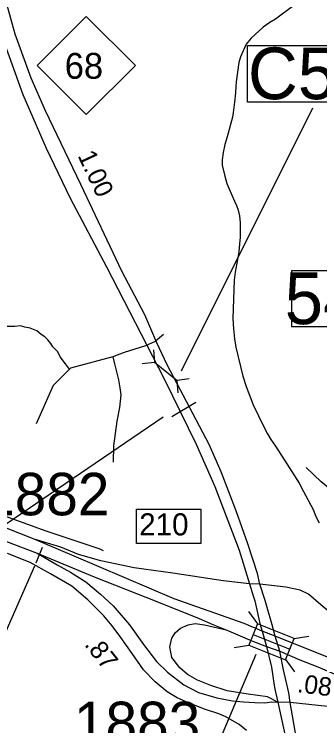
# Model space of a CAD drawing. Extents: x 1662474 to 1856135, y 779280 to 917889.
# Drawn here: x 1714723 to 1716796, y 849026 to 853848 of the extents above; entities that cross this region are included whole.
import ezdxf

# ---------------------------------------------------------------- set-up
doc = ezdxf.new("R2010")
doc.units = 0
for name, color, linetype in [('Cogo Default Point CELL', 7, 'Continuous'), ('Exist Hydrographic Misc Water Feature', 7, 'Continuous'), ('Exist Road Non-System Type 51', 7, 'Continuous'), ('Exist Road Primary Interstate Divided Center Attributed', 7, 'Continuous'), ('Exist Road Primary Interstate Interchange CELL', 7, 'Continuous'), ('Exist Road Primary Interstate Ramp 1 Lane Attributed', 7, 'Continuous'), ('Exist Road Primary Interstate Service Attributed', 7, 'Continuous'), ('Exist Road Primary Interstate Service Mileage Tenths English Label', 7, 'Continuous'), ('Exist Road Primary Interstate Structure Ovrhead Sign CELL', 7, 'Continuous'), ('Exist Road Primary Interstate Structure Standard Bridge CELL', 7, 'Continuous'), ('Exist Road Primary Interstate Structure Standard Bridge Number Label', 7, 'Continuous'), ('Exist Road Primary NC Divided Attributed', 7, 'Continuous'), ('Exist Road Primary NC Shield CELL', 7, 'Continuous'), ('Exist Road Primary NC Shield Number Label', 7, 'Continuous'), ('Exist Road Primary NC Structure Culvert CELL', 7, 'Continuous'), ('Exist Road Primary NC Structure Culvert Number Label', 7, 'Continuous'), ('Exist Road Primary NC Structure Ovrhead Sign Number Label', 7, 'Continuous'), ('Prop Guardrail', 7, 'Continuous'), ('Prop Superelevation  Arrow CELL', 7, 'Continuous')]:
    doc.layers.add(name, color=color, linetype=linetype)

msp = doc.modelspace()

# ---------------------------------------------------------------- linework, layer by layer
at = {"layer": 'Exist Hydrographic Misc Water Feature'}
msp.add_lwpolyline([(1716628.6, 853913.7), (1716496, 853814.6), (1716456, 853790.8), (1716411.9, 853760.5), (1716329.5, 853685), (1716297.3, 853645.5), (1716257, 853559.3), (1716246.8, 853521.8), (1716228.2, 853389.2), (1716226.1, 853357.3), (1716223.9, 853315.5), (1716217.6, 853251.6), (1716211.3, 853197.5), (1716203.2, 853149.3), (1716168.4, 853017.9), (1716152.4, 852964), (1716140, 852911.8), (1716133.8, 852860.2), (1716133.8, 852825.7), (1716151.3, 852749.9), (1716165.1, 852699.6), (1716200.6, 852617.6), (1716216.5, 852581.1), (1716230.5, 852551.4), (1716242.2, 852519.1), (1716252.2, 852481.2), (1716255.9, 852433.4), (1716255.8, 852403.1), (1716255.3, 852337.5), (1716251.3, 852289.1), (1716247.1, 852239.2), (1716236.8, 852185.2), (1716222.5, 852099.3), (1716214.1, 852045.3), (1716204.9, 851785.4), (1716210.7, 851715.5), (1716218.3, 851648.9), (1716226, 851591.3), (1716273.3, 851395), (1716296.9, 851324.8), (1716344.5, 851200.7), (1716415.7, 851052.4), (1716441.6, 851004.2), (1716463.3, 850966), (1716495.2, 850919.5), (1716572.6, 850801.4), (1716656.1, 850669.2), (1716685.7, 850614.4), (1716751.4, 850492.5), (1716769, 850444.5), (1716791, 850400.6)], dxfattribs=at)
at = {"layer": 'Exist Road Non-System Type 51'}
for p, q in [((1715734.9, 851677.2), (1715679.8, 851629.2)), ((1715679.8, 851629.2), (1715612.8, 851600.2))]:
    msp.add_line(p, q, dxfattribs=at)
for points in [[(1715097.8, 851441.7), (1715070.6, 851479.4), (1715036.1, 851527), (1715020.2, 851558.8), (1714996.5, 851582.6), (1714985.9, 851593.2), (1714972.6, 851617), (1714951.5, 851640.9), (1714930.4, 851662), (1714906.5, 851677.9), (1714877.4, 851701.7), (1714832.4, 851720.2), (1714795.4, 851728.2), (1714765.6, 851736.4), (1714726.8, 851732.2), (1714661.9, 851731.5), (1714587.1, 851732.6), (1714233.9, 851740.7), (1714037, 851744.6), (1713953.8, 851748), (1713873.4, 851758.9), (1713792.1, 851774), (1713713.1, 851794.2), (1713620.4, 851824.2)], [(1715612.8, 851600.2), (1715469.2, 851554.4), (1715391.2, 851527)], [(1715391.2, 851527), (1715105.1, 851449.2), (1715097.8, 851441.7), (1714988.5, 851331.2), (1714872.1, 851071.8)], [(1715391.2, 851527), (1715404.6, 851479.2), (1715430.9, 851370.9), (1715439.9, 851315.8), (1715445.4, 851268.8), (1715438, 851183.5), (1715420.4, 851089.8), (1715396.5, 850922.4), (1715394.6, 850811.6)], [(1717386.8, 850237), (1716979.4, 850535.5), (1716804.9, 850678.8), (1716703.4, 850775.4)]]:
    msp.add_lwpolyline(points, dxfattribs=at)
at = {"layer": 'Exist Road Primary Interstate Divided Center Attributed'}
for points in [[(1714858.6, 850291.4), (1714067.9, 850602.6), (1712720.5, 851147.8), (1712042, 851414.6), (1711531.6, 851615.6), (1710949.7, 851849.5), (1710435.5, 852058.3), (1710178.4, 852164.6), (1709627.5, 852381.1), (1708108, 852982.4), (1707332.8, 853299.4), (1706940.4, 853450.2)], [(1706733.5, 853436.6), (1707609.2, 853082.9), (1708446.3, 852754.2), (1709567.5, 852301.9), (1713955.8, 850544.6), (1714879.8, 850194.7)], [(1716404.6, 849666.3), (1716283.8, 849718.8), (1715807.8, 849885.8), (1715129.2, 850175.4), (1714858.6, 850291.4)], [(1714879.8, 850194.7), (1715264.8, 850034.4), (1715691.1, 849866.9), (1715978.5, 849752), (1716071.3, 849713), (1716160.1, 849675.1)], [(1716160.1, 849675.1), (1716335.2, 849601.8), (1716435.4, 849562.5)], [(1716494.1, 849633.1), (1716404.6, 849666.3)], [(1717094.6, 849396.1), (1716934.4, 849457.9), (1716622.4, 849581.6), (1716494.1, 849633.1)], [(1716435.4, 849562.5), (1716525, 849531.9)], [(1716525, 849531.9), (1716660.8, 849472.9), (1716782.6, 849425.1), (1717063.7, 849306.1)]]:
    msp.add_lwpolyline(points, dxfattribs=at)
at = {"layer": 'Exist Road Primary Interstate Interchange CELL'}
msp.add_lwpolyline([(1715553.4, 850494), (1715988.3, 850494), (1715988.3, 850260.8), (1715553.4, 850260.8)], close=True, dxfattribs=at)
at = {"layer": 'Exist Road Primary Interstate Ramp 1 Lane Attributed'}
for points in [[(1716318.7, 849988.5), (1716140.3, 850008.3), (1715799.4, 850059.8), (1715537.8, 850095.5), (1715311.9, 850143.1), (1715160.2, 850187), (1715040.3, 850235.3), (1714858.6, 850291.4)], [(1714879.8, 850194.7), (1715014.6, 850115.4), (1715105.8, 850067.8), (1715208.8, 850000.4), (1715307.9, 849917.1), (1715395.1, 849837.7), (1715506.1, 849710.8), (1715601.2, 849576), (1715688.4, 849461), (1715763.8, 849389.6), (1715874.7, 849302.3), (1715973.8, 849250.8), (1716096.7, 849215.1), (1716203.7, 849195.3), (1716279, 849187.3), (1716354.4, 849183.4), (1716421.9, 849181.1), (1716469.3, 849187.3), (1716510.4, 849186.6)], [(1716390, 849984.5), (1716318.7, 849988.5)], [(1716941, 849730.7), (1716802.3, 849845.7), (1716719, 849917.1), (1716663.5, 849944.8), (1716564.4, 849964.7), (1716390, 849984.5)], [(1716510.4, 849186.6), (1716441.6, 849223), (1716310.8, 849238.9), (1716168.1, 849262.7), (1716057.1, 849298.4), (1715965.9, 849334.1), (1715898.5, 849373.7), (1715847, 849417.4), (1715791.5, 849488.7), (1715779.6, 849560.1), (1715791.5, 849619.6), (1715815.3, 849655.3), (1715851, 849687), (1715902.5, 849710.8), (1715950.1, 849718.8), (1716013.5, 849710.8), (1716160.1, 849675.1)], [(1716595.7, 849183.9), (1716510.4, 849186.6)]]:
    msp.add_lwpolyline(points, dxfattribs=at)
at = {"layer": 'Exist Road Primary Interstate Service Attributed'}
msp.add_line((1717028.5, 849138), (1716595.7, 849183.9), dxfattribs=at)
for points in [[(1708743.2, 852790.6), (1708784, 852772.5), (1709124, 852637.7), (1709802.2, 852380.8), (1710379.3, 852144), (1711036.9, 851864.6), (1711694.6, 851601.7), (1713183.5, 851030.2), (1713948.5, 850732.5), (1714537.7, 850490.6), (1714930.2, 850348.6), (1715188, 850264.4), (1715304.2, 850224), (1715326.8, 850212.9)], [(1716298.5, 848992.8), (1716248.2, 849035), (1716159.1, 849086.8), (1716110.5, 849107.8), (1716014.9, 849138.6), (1715906.3, 849180.7), (1715827.4, 849214.4), (1715759.9, 849255), (1715679.1, 849324.2), (1715600.7, 849405), (1715522.2, 849515.7), (1715446, 849624.2), (1715388.3, 849702.6), (1715331.2, 849770.4), (1715222, 849880), (1715114.8, 849971.8), (1714969.4, 850056), (1714831.6, 850132.5), (1714678.6, 850193.7)]]:
    msp.add_lwpolyline(points, dxfattribs=at)
at = {"layer": 'Exist Road Primary Interstate Structure Ovrhead Sign CELL'}
for p, q in [((1714872.4, 850130.3), (1714916.2, 850235.4)), ((1714860.5, 850107.6), (1713932.7, 847995.5))]:
    msp.add_line(p, q, dxfattribs=at)
at = {"layer": 'Exist Road Primary Interstate Structure Standard Bridge CELL'}
for p, q in [((1716312, 849800.1), (1716372.4, 849717.6)), ((1716343.5, 849645.3), (1716592.7, 849544.7)), ((1716621.5, 849616.6), (1716721.9, 849634.1)), ((1716214.2, 849555.5), (1716314.7, 849573.1)), ((1716564.4, 849473.7), (1716624.8, 849391.2))]:
    msp.add_line(p, q, dxfattribs=at)
msp.add_lwpolyline([(1716314.7, 849573.1), (1716563.9, 849472.4), (1716621.6, 849616.9), (1716372.4, 849717.6)], close=True, dxfattribs=at)
at = {"layer": 'Exist Road Primary Interstate Structure Standard Bridge Number Label'}
msp.add_line((1716361.8, 849509.8), (1715238.5, 846843.2), dxfattribs=at)
msp.add_lwpolyline([(1717471.4, 852107.8), (1716605, 852107.8), (1716605, 851732.1), (1717471.4, 851732.1)], close=True, dxfattribs=at)
at = {"layer": 'Exist Road Primary NC Divided Attributed'}
for p, q in [((1716404.6, 849666.3), (1716435.4, 849562.5)), ((1716525, 849531.9), (1716494.1, 849633.1))]:
    msp.add_line(p, q, dxfattribs=at)
for points in [[(1714454.9, 854537.7), (1714474.4, 854403.7), (1714518.1, 854151.5), (1714614.2, 853761.8), (1714781.1, 853304.7), (1714940.6, 852939.8), (1715103.9, 852601), (1715348.7, 852136.6), (1715740.5, 851377.2), (1715956.3, 850934.8), (1716083.6, 850647.2), (1716249.6, 850215.8), (1716318.7, 849988.5)], [(1716390, 849984.5), (1716372.9, 850056.8), (1716307.6, 850258.1), (1716231.4, 850475.7), (1716128, 850747.7), (1716046.3, 850932.6), (1715760.5, 851472.4), (1715689.7, 851621.2), (1715609.2, 851811.4), (1715452.2, 852106.9), (1715175.2, 852693.1), (1714934.8, 853192), (1714838.5, 853415), (1714729.9, 853713.5), (1714670.2, 853925.2), (1714610.4, 854169.5), (1714564.1, 854390.6), (1714537, 854522.6)], [(1716318.7, 849988.5), (1716344.5, 849906.3), (1716354.7, 849872.9), (1716390, 849718.7), (1716404.6, 849666.3)], [(1716494.1, 849633.1), (1716473.5, 849709.9), (1716438.2, 849828.3), (1716425, 849874.4), (1716390, 849984.5)], [(1716435.4, 849562.5), (1716468.8, 849422.3), (1716489.3, 849285.4), (1716498.6, 849244.8), (1716510.4, 849186.6)], [(1716595.7, 849183.9), (1716586.4, 849248.5), (1716550.3, 849404.5), (1716525, 849531.9)], [(1716510.4, 849186.6), (1716561.1, 848957.2), (1716621.6, 848517), (1716654.3, 848101.4)], [(1716726.4, 848102.4), (1716723.6, 848276.6), (1716710.5, 848445.2), (1716685.2, 848666.3), (1716595.7, 849183.9)]]:
    msp.add_lwpolyline(points, dxfattribs=at)
at = {"layer": 'Exist Road Primary NC Shield CELL'}
msp.add_lwpolyline([(1714878.8, 853500.3), (1715211.8, 853833.3), (1715544.8, 853500.3), (1715211.8, 853167.3)], close=True, dxfattribs=at)
at = {"layer": 'Exist Road Primary NC Structure Culvert CELL'}
for p, q in [((1715668, 851574.1), (1715674.3, 851491)), ((1715591.7, 851480.2), (1715674.3, 851491)), ((1715674.3, 851491), (1715828.3, 851366)), ((1715910.9, 851376.8), (1715828.3, 851366)), ((1715834.7, 851283), (1715828.3, 851366))]:
    msp.add_line(p, q, dxfattribs=at)
at = {"layer": 'Exist Road Primary NC Structure Culvert Number Label'}
msp.add_line((1715858.2, 851431.3), (1716748.9, 853212.7), dxfattribs=at)
msp.add_lwpolyline([(1716305.2, 853636.1), (1717798.2, 853636.1), (1717798.2, 853252.3), (1716305.2, 853252.3)], close=True, dxfattribs=at)
at = {"layer": 'Exist Road Primary NC Structure Ovrhead Sign Number Label'}
msp.add_line((1715733.2, 851117.4), (1712094.3, 848644.3), dxfattribs=at)
at = {"layer": 'Prop Superelevation  Arrow CELL'}
msp.add_line((1715791.3, 851121.7), (1715954.3, 851218.6), dxfattribs=at)

# ---------------------------------------------------------------- texts
at = {"layer": 'Cogo Default Point CELL'}
for s, p in [('1882', (1714512.5, 850452)), ('1883', (1715128.4, 848901.1))]:
    msp.add_text(s, height=288, dxfattribs=at).set_placement(p)
at = {"layer": 'Exist Road Primary Interstate Interchange CELL'}
msp.add_text('210', height=150, dxfattribs=at).set_placement((1715571, 850315.7))
at = {"layer": 'Exist Road Primary Interstate Service Mileage Tenths English Label'}
for s, rotation, p in [('.87', 308.278, (1715194.8, 849574.7)), ('.08', 352.8552, (1716638.2, 849254.1))]:
    msp.add_text(s, height=125, rotation=rotation, dxfattribs=at).set_placement(p)
at = {"layer": 'Exist Road Primary Interstate Structure Standard Bridge Number Label'}
msp.add_text('549', height=350, dxfattribs=at).set_placement((1716557.6, 851747.7))
at = {"layer": 'Exist Road Primary NC Shield Number Label'}
msp.add_text('68', height=175, dxfattribs=at).set_placement((1715065.9, 853410.6))
at = {"layer": 'Exist Road Primary NC Structure Culvert Number Label'}
msp.add_text('C551', height=350, dxfattribs=at).set_placement((1716308.5, 853272.1))
at = {"layer": 'Prop Guardrail'}
msp.add_text('1.00', height=125, rotation=295.289, dxfattribs=at).set_placement((1715151.3, 852890))

doc.saveas('drawing.dxf')
